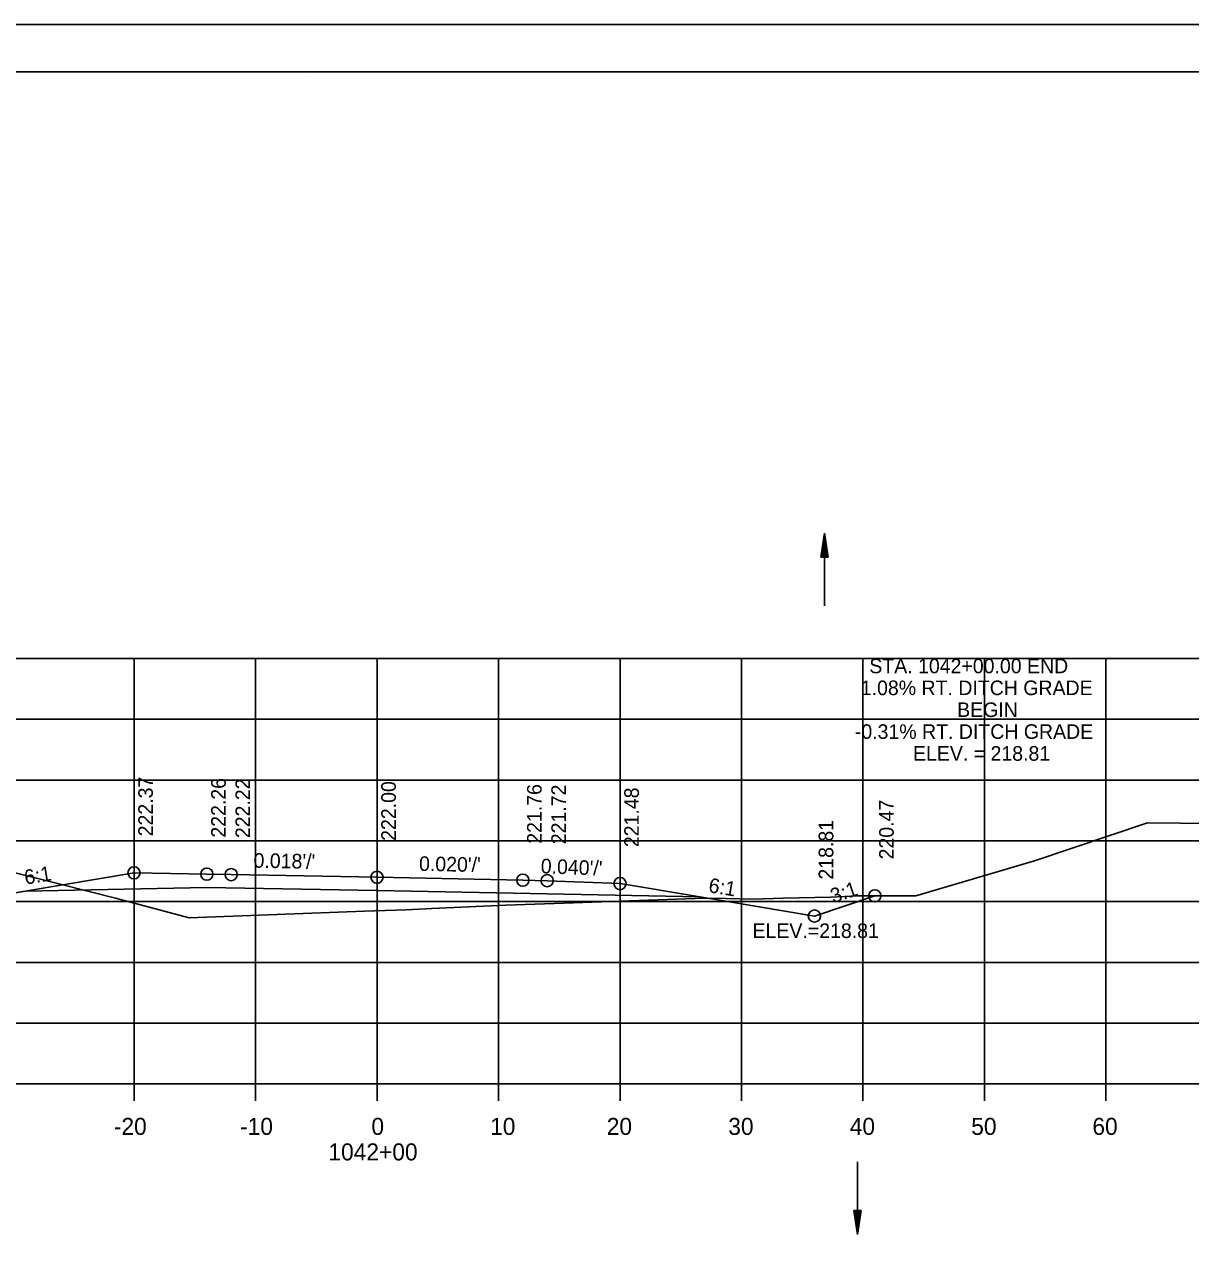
# Model space of a CAD drawing. Extents: x 1386544 to 1388153, y 379785 to 390999.
# Drawn here: x 1387330.7 to 1387426.6, y 386844.7 to 386945.5 of the extents above; entities that cross this region are included whole.
import ezdxf

# ---------------------------------------------------------------- set-up
doc = ezdxf.new("R2010")
doc.units = 0
for name, color, linetype in [('R_Alt Surface', 7, 'Continuous'), ('R_Axis', 7, 'Continuous'), ('R_Axis Annot', 7, 'Continuous'), ('R_Border', 7, 'Continuous'), ('R_Exist Surface', 7, 'Continuous'), ('R_Fin Surface', 7, 'Continuous'), ('R_Grid', 7, 'Continuous'), ('R_No Plot', 7, 'Continuous'), ('R_Water', 7, 'Continuous'), ('R_Xsect Elev', 7, 'Continuous'), ('R_Xsect Slope', 7, 'Continuous')]:
    doc.layers.add(name, color=color, linetype=linetype)

msp = doc.modelspace()

# ---------------------------------------------------------------- linework, layer by layer
at = {"layer": 'R_Alt Surface'}
msp.add_lwpolyline([(1387330.72, 386874.21), (1387345.68, 386874.51), (1387359.68, 386874.25), (1387373.68, 386873.97), (1387386.24, 386873.72)], dxfattribs=at)
at = {"layer": 'R_Axis'}
for p, q in [((1387209.68, 386858.34), (1387509.68, 386858.34)), ((1387339.68, 386856.94), (1387339.68, 386858.34)), ((1387349.68, 386856.94), (1387349.68, 386858.34)), ((1387359.68, 386856.94), (1387359.68, 386858.34)), ((1387369.68, 386856.94), (1387369.68, 386858.34)), ((1387379.68, 386856.94), (1387379.68, 386858.34)), ((1387389.68, 386856.94), (1387389.68, 386858.34)), ((1387399.68, 386856.94), (1387399.68, 386858.34)), ((1387409.68, 386856.94), (1387409.68, 386858.34)), ((1387419.68, 386856.94), (1387419.68, 386858.34))]:
    msp.add_line(p, q, dxfattribs=at)
at = {"layer": 'R_Border'}
for p, q in [((1387201.68, 386941.62), (1387517.86, 386941.62)), ((1387354.2, 386941.36), (1387354.2, 386941.36)), ((1387354.2, 386941.36), (1387354.2, 386941.36))]:
    msp.add_line(p, q, dxfattribs=at)
at = {"layer": 'R_Exist Surface'}
msp.add_lwpolyline([(1387323.92, 386877.21), (1387338.15, 386873.61), (1387344.22, 386872), (1387358.64, 386872.55), (1387362.08, 386872.65), (1387364.18, 386872.76), (1387370.27, 386873.05), (1387375.86, 386873.25), (1387386.64, 386873.62), (1387388.39, 386873.59), (1387390.64, 386873.55), (1387393.11, 386873.62), (1387397.02, 386873.7), (1387399.25, 386873.8), (1387404.04, 386873.81), (1387413.79, 386876.69), (1387423.11, 386879.81), (1387433.93, 386879.71)], dxfattribs=at)
at = {"layer": 'R_Fin Surface'}
msp.add_lwpolyline([(1387305.44, 386876.11), (1387319.17, 386871.54), (1387323.68, 386873.04), (1387330.72, 386874.21), (1387339.68, 386875.71), (1387345.68, 386875.6), (1387347.68, 386875.56), (1387359.68, 386875.34), (1387371.68, 386875.1), (1387373.68, 386875.06), (1387379.68, 386874.82), (1387386.24, 386873.72), (1387395.68, 386872.15), (1387395.69, 386872.15), (1387400.66, 386873.81)], dxfattribs=at)
at = {"layer": 'R_Grid'}
for p, q in [((1387209.68, 386893.34), (1387509.68, 386893.34)), ((1387339.68, 386858.34), (1387339.68, 386893.34)), ((1387349.68, 386858.34), (1387349.68, 386893.34)), ((1387359.68, 386858.34), (1387359.68, 386893.34)), ((1387369.68, 386858.34), (1387369.68, 386893.34)), ((1387379.68, 386858.34), (1387379.68, 386893.34)), ((1387389.68, 386858.34), (1387389.68, 386893.34)), ((1387399.68, 386858.34), (1387399.68, 386893.34)), ((1387409.68, 386858.34), (1387409.68, 386893.34)), ((1387419.68, 386858.34), (1387419.68, 386893.34)), ((1387209.68, 386888.34), (1387509.68, 386888.34)), ((1387209.68, 386883.34), (1387509.68, 386883.34)), ((1387209.68, 386878.34), (1387509.68, 386878.34)), ((1387209.68, 386873.34), (1387509.68, 386873.34)), ((1387209.68, 386868.34), (1387509.68, 386868.34)), ((1387209.68, 386863.34), (1387509.68, 386863.34)), ((1387209.68, 386858.34), (1387509.68, 386858.34))]:
    msp.add_line(p, q, dxfattribs=at)
at = {"layer": 'R_No Plot'}
msp.add_line((1387189.28, 386945.52), (1387522.61, 386945.52), dxfattribs=at)
for points in [[(1387189.27, 386945.52), (1387522.61, 386945.52), (1387522.61, 386732.18), (1387189.27, 386732.18)], [(1387435.6, 386941.62), (1387455.22, 386941.62), (1387455.22, 386931.74), (1387471.33, 386931.74), (1387494.53, 386931.74), (1387494.53, 386907.41), (1387517.86, 386907.41), (1387517.86, 386736.16), (1387201.68, 386736.16), (1387201.68, 386941.62)]]:
    msp.add_lwpolyline(points, close=True, dxfattribs=at)
for centre in [(1387339.68, 386875.71), (1387345.68, 386875.6), (1387347.68, 386875.56), (1387359.68, 386875.34), (1387371.68, 386875.1), (1387373.68, 386875.06), (1387379.68, 386874.82), (1387400.66, 386873.81), (1387395.68, 386872.15), (1387395.69, 386872.15)]:
    msp.add_circle(centre, 0.5, dxfattribs=at)
at = {"layer": 'R_Water'}
for p, q in [((1387396.21, 386901.67), (1387396.51, 386903.67)), ((1387396.21, 386901.67), (1387396.51, 386903.67)), ((1387396.51, 386897.67), (1387396.51, 386903.67)), ((1387396.81, 386901.67), (1387396.51, 386903.67)), ((1387396.81, 386901.67), (1387396.51, 386903.67)), ((1387396.26, 386901.67), (1387396.51, 386903.34)), ((1387396.26, 386901.67), (1387396.51, 386903.34)), ((1387396.31, 386901.67), (1387396.51, 386902.99)), ((1387396.31, 386901.67), (1387396.51, 386902.99)), ((1387396.36, 386901.67), (1387396.51, 386902.66)), ((1387396.36, 386901.67), (1387396.51, 386902.66)), ((1387396.76, 386901.67), (1387396.51, 386903.34)), ((1387396.76, 386901.67), (1387396.51, 386903.34)), ((1387396.71, 386901.67), (1387396.51, 386902.99)), ((1387396.71, 386901.67), (1387396.51, 386902.99)), ((1387396.66, 386901.67), (1387396.51, 386902.66)), ((1387396.66, 386901.67), (1387396.51, 386902.66)), ((1387396.21, 386901.67), (1387396.81, 386901.67)), ((1387396.21, 386901.67), (1387396.81, 386901.67)), ((1387396.41, 386901.67), (1387396.51, 386902.32)), ((1387396.41, 386901.67), (1387396.51, 386902.32)), ((1387396.46, 386901.67), (1387396.51, 386901.99)), ((1387396.46, 386901.67), (1387396.51, 386901.99)), ((1387396.61, 386901.67), (1387396.51, 386902.32)), ((1387396.61, 386901.67), (1387396.51, 386902.32)), ((1387396.56, 386901.67), (1387396.51, 386901.99)), ((1387396.56, 386901.67), (1387396.51, 386901.99)), ((1387399.24, 386851.93), (1387399.24, 386845.93)), ((1387398.94, 386847.93), (1387399.24, 386845.93)), ((1387399.54, 386847.93), (1387398.94, 386847.93)), ((1387398.94, 386847.93), (1387399.24, 386845.93)), ((1387399.54, 386847.93), (1387398.94, 386847.93)), ((1387398.99, 386847.93), (1387399.24, 386846.26)), ((1387398.99, 386847.93), (1387399.24, 386846.26)), ((1387399.04, 386847.93), (1387399.24, 386846.61)), ((1387399.04, 386847.93), (1387399.24, 386846.61)), ((1387399.09, 386847.93), (1387399.24, 386846.94)), ((1387399.09, 386847.93), (1387399.24, 386846.94)), ((1387399.14, 386847.93), (1387399.24, 386847.28)), ((1387399.14, 386847.93), (1387399.24, 386847.28)), ((1387399.19, 386847.93), (1387399.24, 386847.61)), ((1387399.19, 386847.93), (1387399.24, 386847.61)), ((1387399.54, 386847.93), (1387399.24, 386845.93)), ((1387399.34, 386847.93), (1387399.24, 386847.28)), ((1387399.44, 386847.93), (1387399.24, 386846.61)), ((1387399.49, 386847.93), (1387399.24, 386846.26)), ((1387399.39, 386847.93), (1387399.24, 386846.94)), ((1387399.29, 386847.93), (1387399.24, 386847.61)), ((1387399.54, 386847.93), (1387399.24, 386845.93)), ((1387399.34, 386847.93), (1387399.24, 386847.28)), ((1387399.44, 386847.93), (1387399.24, 386846.61)), ((1387399.49, 386847.93), (1387399.24, 386846.26)), ((1387399.39, 386847.93), (1387399.24, 386846.94)), ((1387399.29, 386847.93), (1387399.24, 386847.61))]:
    msp.add_line(p, q, dxfattribs=at)

# ---------------------------------------------------------------- texts
at = {"layer": 'R_Axis Annot'}
for s, p in [('-20', (1387338.02, 386854.14)), ('-10', (1387348.41, 386854.14)), ('0', (1387359.22, 386854.14)), ('10', (1387368.99, 386854.14)), ('20', (1387378.59, 386854.14)), ('30', (1387388.59, 386854.14)), ('40', (1387398.59, 386854.14)), ('50', (1387408.59, 386854.14)), ('60', (1387418.56, 386854.14)), ('1042+00', (1387355.68, 386852.04))]:
    msp.add_text(s, height=1.4, dxfattribs=at).set_placement(p)
at = {"layer": 'R_Xsect Elev'}
for s, p in [('STA. 1042+00.00 END', (1387400.2, 386892.13)), ('1.08% RT. DITCH GRADE', (1387399.5, 386890.33)), ('BEGIN', (1387407.43, 386888.53)), ('-0.31% RT. DITCH GRADE', (1387399.01, 386886.73)), ('ELEV. = 218.81', (1387403.8, 386884.93)), ('ELEV.=218.81', (1387390.59, 386870.34))]:
    msp.add_text(s, height=1.2, dxfattribs=at).set_placement(p)
for s, p in [('222.37', (1387341.23, 386878.71)), ('222.26', (1387347.23, 386878.6)), ('222.22', (1387349.23, 386878.56)), ('222.00', (1387361.23, 386878.34)), ('221.76', (1387373.23, 386878.1)), ('221.72', (1387375.23, 386878.06)), ('221.48', (1387381.23, 386877.82)), ('220.47', (1387402.21, 386876.81)), ('218.81', (1387397.23, 386875.15)), ('218.81', (1387397.24, 386875.15))]:
    msp.add_text(s, height=1.2, rotation=90, dxfattribs=at).set_placement(p)
at = {"layer": 'R_Xsect Slope'}
for s, rotation, p in [("0.018'/'", 358.9415, (1387349.51, 386876.13)), ("0.020'/'", 358.8542, (1387363.13, 386875.87)), ("0.040'/'", 357.7094, (1387373.14, 386875.68)), ('6:1', 9.4623, (1387330.75, 386874.73)), ('6:1', 350.5377, (1387386.91, 386874.12)), ('3:1', 18.4349, (1387397.23, 386873.19))]:
    msp.add_text(s, height=1.2, rotation=rotation, dxfattribs=at).set_placement(p)

doc.saveas('drawing.dxf')
